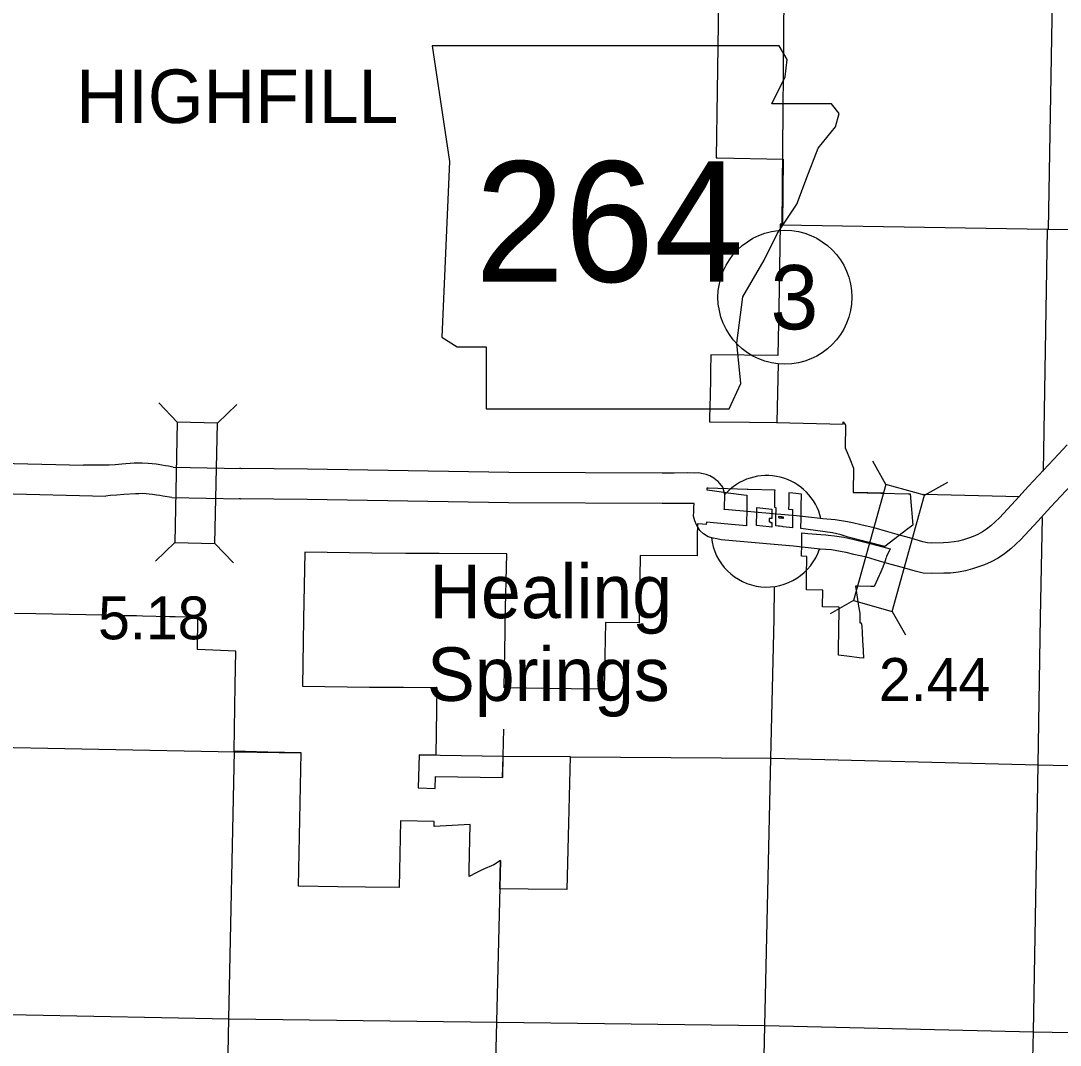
# Model space of a CAD drawing. Extents: x 77230 to 630905, y 790554 to 1662844.
# Drawn here: x 197917 to 218427, y 1539022 to 1559226 of the extents above; entities that cross this region are included whole.
import ezdxf

# ---------------------------------------------------------------- set-up
doc = ezdxf.new("R2010")
doc.units = 0
for name, color, linetype in [('Level 12', 7, 'Continuous'), ('Level 15', 7, 'Continuous'), ('Level 16', 7, 'Continuous'), ('Level 19', 7, 'Continuous'), ('Level 22', 7, 'Continuous'), ('Level 24', 7, 'Continuous'), ('Level 26', 7, 'Continuous'), ('Level 27', 7, 'Continuous'), ('Level 32', 7, 'Continuous'), ('Level 33', 7, 'Continuous')]:
    doc.layers.add(name, color=color, linetype=linetype)

msp = doc.modelspace()

# ---------------------------------------------------------------- linework, layer by layer
at = {"layer": 'Level 12'}
for points in [[(211693, 1560252), (211677, 1559160), (211659, 1557839), (211641, 1556522), (211665, 1556522), (212958, 1556498), (212946, 1555215), (212901, 1555215), (212882, 1553918), (212858, 1552624), (211534, 1552641), (211535, 1552622), (211529, 1552333), (211526, 1552262), (211524, 1552145), (211518, 1551858), (211517, 1551812), (211514, 1551649), (211508, 1551359), (211507, 1551319), (212297, 1551309), (212829, 1551302), (214144, 1551269), (214145, 1551317), (214184, 1551267), (214193, 1551257), (214184, 1550804), (214201, 1550760), (214273, 1550587), (214349, 1550404), (214342, 1549925), (215430, 1549895), (215466, 1549894), (215516, 1549281), (215421, 1549206), (214969, 1548858), (214241, 1549044), (214103, 1549090), (213931, 1549126), (213311, 1549210), (213311, 1549241), (213312, 1549290), (213313, 1549339), (213313, 1549388), (213314, 1549416), (213314, 1549438), (213315, 1549487), (213315, 1549536), (213316, 1549566), (213316, 1549595), (213317, 1549645), (213318, 1549694), (213318, 1549743), (213319, 1549792), (213320, 1549842), (213321, 1549891), (213152, 1549909)], [(213152, 1549909), (213073, 1549918), (213072, 1549869), (213071, 1549820), (213070, 1549771), (213070, 1549721), (213069, 1549672), (213068, 1549623), (213068, 1549593), (213147, 1549585), (213146, 1549481), (213145, 1549417), (213144, 1549397), (213143, 1549279), (213142, 1549258), (213142, 1549228), (212963, 1549248), (212938, 1549251), (212889, 1549256), (212864, 1549259), (212814, 1549265), (212815, 1549295), (212816, 1549418), (212817, 1549434), (212817, 1549454), (212819, 1549592), (212819, 1549603), (212820, 1549621), (212795, 1549624), (212798, 1549949), (212800, 1549966), (212270, 1549982), (212249, 1549983), (211480, 1550006), (211454, 1550006), (211457, 1549974), (211557, 1549962), (211875, 1549917), (212236, 1549871), (212246, 1549870), (212245, 1549830), (212245, 1549781), (212244, 1549731), (212243, 1549682), (212243, 1549653), (212242, 1549623), (212242, 1549574), (212241, 1549525), (212240, 1549475), (212239, 1549426), (212239, 1549376), (212238, 1549327), (212237, 1549297), (212237, 1549263), (211866, 1549296), (211447, 1549337), (211444, 1549289), (211369, 1549295), (211270, 1549304), (211266, 1549058), (211260, 1548674), (210139, 1548681), (210119, 1547351), (209453, 1547360), (209429, 1546041), (208777, 1546050), (207456, 1546067), (207474, 1547178), (207477, 1547387), (207505, 1548710), (206172, 1548718), (205512, 1548722), (204846, 1548725), (203520, 1548744), (203497, 1547425), (203473, 1546105), (204801, 1546086), (205132, 1546084), (205469, 1546082), (206128, 1546079), (206107, 1544745), (205776, 1544751), (205761, 1544095), (206091, 1544085), (206097, 1544320), (207424, 1544300), (207435, 1544725), (208757, 1544713), (208744, 1544192), (208724, 1543402), (208692, 1542091), (207930, 1542101), (207370, 1542108), (207384, 1542665), (207254, 1542581), (207034, 1542484), (206905, 1542420), (206837, 1542386), (206828, 1542381), (206763, 1542348)], [(206763, 1542348), (206766, 1542478), (206787, 1543373), (206073, 1543336), (206076, 1543435), (205412, 1543444), (205382, 1542133), (204719, 1542141), (204175, 1542148), (203394, 1542157), (203422, 1543472), (203450, 1544786), (202790, 1544802), (202125, 1544818), (202146, 1546125), (202158, 1546792), (201407, 1546829), (201409, 1547461), (200966, 1547471), (200851, 1547473), (200316, 1547485), (200199, 1547488), (199954, 1547493), (199532, 1547503), (198216, 1547532), (197790, 1547539)]]:
    msp.add_lwpolyline(points, dxfattribs=at)
for points in [[(212734, 1549238), (212684, 1549244), (212436, 1549273), (212436, 1549303), (212437, 1549370), (212439, 1549442), (212439, 1549455), (212439, 1549462), (212441, 1549599), (212441, 1549629), (212739, 1549595), (212739, 1549565), (212737, 1549427), (212736, 1549407), (212712, 1549410), (212687, 1549413), (212686, 1549375), (212686, 1549350), (212686, 1549344), (212689, 1549343), (212708, 1549342), (212711, 1549341), (212710, 1549331), (212721, 1549330), (212735, 1549328), (212734, 1549268)], [(212966, 1549417), (212966, 1549437), (212957, 1549438), (212927, 1549441), (212916, 1549442), (212867, 1549448), (212866, 1549428), (212891, 1549425), (212916, 1549423), (212925, 1549422), (212941, 1549420), (212955, 1549419)], [(214547, 1546654), (214457, 1546665), (214272, 1546688), (214051, 1546715), (214054, 1546888), (214058, 1547156), (214067, 1547662), (213739, 1547670), (213745, 1547999), (213419, 1548004), (213420, 1548135), (213422, 1548267), (213423, 1548398), (213424, 1548529), (213425, 1548660), (213321, 1548667), (213326, 1548902), (213330, 1549109), (213331, 1549126), (213448, 1549116), (213706, 1549095), (213801, 1549087), (213851, 1549082), (213975, 1549068), (214157, 1549040), (214337, 1549003), (214437, 1548979), (214674, 1548916), (214926, 1548850), (215070, 1548812), (215002, 1548663), (214992, 1548633), (214982, 1548607), (214977, 1548594), (214924, 1548448), (214866, 1548315), (214854, 1548286), (214759, 1548068), (214689, 1548070), (214433, 1548077), (214385, 1548078), (214428, 1547814), (214449, 1547682), (214471, 1547544), (214472, 1547350), (214501, 1547351), (214512, 1547288), (214518, 1547158), (214526, 1547002), (214536, 1546810), (214537, 1546795)]]:
    msp.add_lwpolyline(points, close=True, dxfattribs=at)
at = {"layer": 'Level 15'}
msp.add_lwpolyline([(221088, 1555094), (218173, 1555113), (212922, 1555192), (212901, 1555193)], dxfattribs=at)
at = {"layer": 'Level 16'}
for points in [[(218408, 1572266), (218397, 1570940), (218337, 1565692), (218279, 1560409), (218187, 1555109)], [(212940, 1555188), (212988, 1560480), (213065, 1565734), (213084, 1568350)], [(212910, 1555094), (212912, 1555190)], [(218167, 1555113), (218089, 1550344)], [(212845, 1551301), (212865, 1552467)], [(214342, 1549927), (214927, 1549913)], [(215737, 1549893), (217625, 1549846)], [(218072, 1549428), (218030, 1547464)], [(212780, 1547432), (212791, 1548068)], [(218030, 1547464), (217986, 1544554), (217895, 1539284), (217759, 1534025)], [(212482, 1534114), (212597, 1539404), (212715, 1544683), (212780, 1547432)], [(207441, 1545254), (207430, 1544728), (207420, 1544300)], [(196757, 1544914), (202147, 1544807), (203450, 1544785)], [(201923, 1534298), (202020, 1539548), (202131, 1544818)], [(205776, 1544747), (207435, 1544720)], [(208757, 1544711), (212731, 1544681), (218000, 1544554), (221183, 1544476)], [(207380, 1542663), (207303, 1539483), (207173, 1534178)], [(196680, 1539648), (202026, 1539540), (207319, 1539479), (212607, 1539409), (217901, 1539286), (221211, 1539227)]]:
    msp.add_lwpolyline(points, dxfattribs=at)
at = {"layer": 'Level 19'}
for p, q in [((201004, 1551309), (200639, 1551691)), ((201796, 1551293), (202177, 1551658)), ((214986, 1550079), (214727, 1550539)), ((215749, 1549867), (216209, 1550126)), ((200954, 1548934), (200573, 1548569)), ((201746, 1548917), (202111, 1548536)), ((214349, 1547790), (213889, 1547531)), ((215112, 1547578), (215371, 1547118))]:
    msp.add_line(p, q, dxfattribs=at)
for points in [[(201746, 1548917), (201796, 1551293), (201004, 1551309), (200954, 1548934)], [(215112, 1547578), (215749, 1549867), (214986, 1550079), (214349, 1547790)]]:
    msp.add_lwpolyline(points, close=True, dxfattribs=at)
at = {"layer": 'Level 22'}
for points in [[(218563, 1550863), (218392, 1550677), (217803, 1550045), (217544, 1549765), (217228, 1549421), (217059, 1549267), (216975, 1549198), (216892, 1549144), (216803, 1549095), (216711, 1549057), (216615, 1549021), (216520, 1548990), (216423, 1548962), (216332, 1548947), (216224, 1548934), (216123, 1548933), (215894, 1548926), (215807, 1548930), (215719, 1548952), (215479, 1549019), (215257, 1549082), (215024, 1549147), (214754, 1549226), (214493, 1549287), (214330, 1549325), (214232, 1549345), (213985, 1549385), (213744, 1549404), (213521, 1549429), (213221, 1549462), (212835, 1549493), (211812, 1549588), (211799, 1549590), (211800, 1549607), (211811, 1549883), (211769, 1550030), (211675, 1550137), (211635, 1550167), (211594, 1550203), (211511, 1550254), (211438, 1550279), (211379, 1550294), (211291, 1550309), (211212, 1550306), (211069, 1550308), (210809, 1550304), (210574, 1550306), (207547, 1550316), (203574, 1550386), (202260, 1550395), (202234, 1550395)], [(197502, 1550500), (199156, 1550463)], [(200927, 1550423), (200833, 1550439), (200770, 1550451), (200698, 1550464), (200586, 1550482), (200507, 1550488), (200433, 1550497), (200312, 1550501), (200234, 1550499), (200155, 1550498), (199910, 1550479), (199779, 1550470), (199664, 1550464), (199156, 1550463)], [(200927, 1550423), (202263, 1550395)], [(218833, 1550270), (218242, 1549637), (217985, 1549359), (217653, 1548996), (217452, 1548813), (217329, 1548713), (217201, 1548629), (217063, 1548554), (216932, 1548499), (216813, 1548454), (216696, 1548416), (216555, 1548375), (216418, 1548353), (216263, 1548334), (216133, 1548333), (215890, 1548326), (215722, 1548333), (215567, 1548371), (215315, 1548442), (215094, 1548505), (214859, 1548570), (214602, 1548645), (214355, 1548702), (214202, 1548739), (214125, 1548754), (213913, 1548789), (213687, 1548807), (213455, 1548833), (213164, 1548865), (212783, 1548895), (211734, 1548992), (211650, 1549006), (211582, 1549019), (211480, 1549048), (211390, 1549110), (211318, 1549176), (211277, 1549240), (211248, 1549282), (211216, 1549362), (211193, 1549458), (211197, 1549545), (211200, 1549631), (211203, 1549706), (211070, 1549707), (210811, 1549704), (210571, 1549706), (207540, 1549716), (203566, 1549786), (202254, 1549795), (202228, 1549795)], [(197511, 1549900), (199595, 1549853)], [(200896, 1549823), (200722, 1549849), (200658, 1549862), (200598, 1549873), (200515, 1549886), (200450, 1549891), (200388, 1549898), (200310, 1549901), (200244, 1549899), (200180, 1549898), (199953, 1549880), (199813, 1549871), (199681, 1549865), (199595, 1549853)], [(200896, 1549823), (202251, 1549795)]]:
    msp.add_lwpolyline(points, dxfattribs=at)
at = {"layer": 'Level 24'}
msp.add_lwpolyline([(206035, 1558732), (206378, 1556448), (206225, 1552984), (206530, 1552794), (207101, 1552794), (207101, 1551576), (211897, 1551576), (212126, 1552071), (212049, 1552870), (212164, 1553784), (212582, 1554507), (212849, 1555040), (213229, 1555611), (213458, 1556220), (213648, 1556715), (213991, 1557133), (214067, 1557400), (213915, 1557590), (212735, 1557590), (213001, 1558123), (213039, 1558466), (212881, 1558729)], close=True, dxfattribs=at)
at = {"layer": 'Level 26'}
for start, end in [(13.2875, 138.8197), (186.4164, 341.4413)]:
    msp.add_arc((212636, 1549158), 1100, start, end, dxfattribs=at)
at = {"layer": 'Level 33'}
msp.add_circle((212994, 1553775), 1320, dxfattribs=at)

# ---------------------------------------------------------------- texts
at = {"layer": 'Level 24'}
msp.add_text('264', height=2376, dxfattribs=at).set_placement((206879, 1554078))
at = {"layer": 'Level 27'}
for s, p in [('HIGHFILL', (199012, 1557209)), ('Healing', (205978, 1547444)), ('Springs', (205934, 1545812))]:
    msp.add_text(s, height=1056, dxfattribs=at).set_placement(p)
at = {"layer": 'Level 32'}
for s, p in [('5.18', (199442, 1547027)), ('2.44', (214849, 1545813))]:
    msp.add_text(s, height=844.8, dxfattribs=at).set_placement(p)
at = {"layer": 'Level 33'}
msp.add_text('3', height=1267, dxfattribs=at).set_placement((212711, 1553141))

doc.saveas('drawing.dxf')
